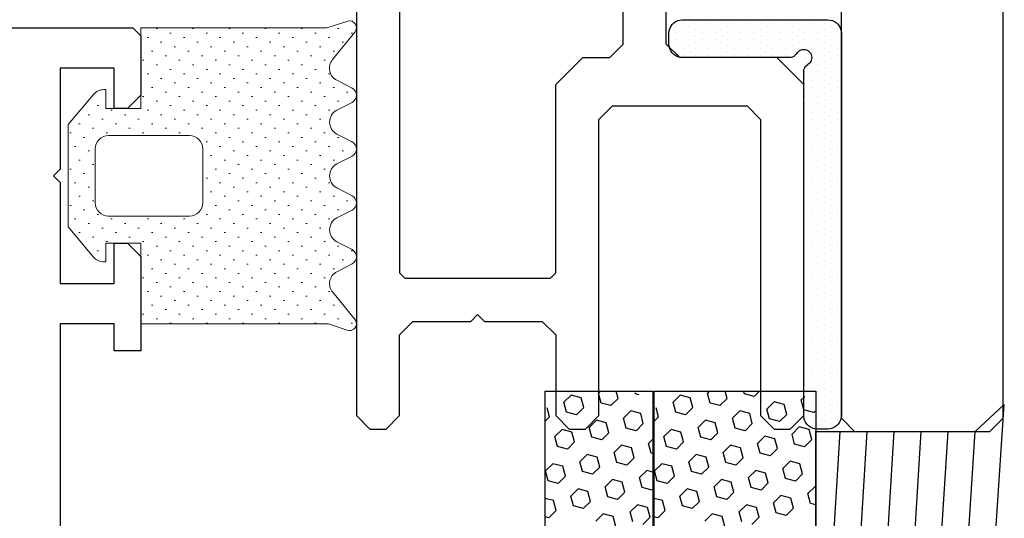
# Model space of a CAD drawing. Header units: millimetres. Extents: x -637441 to -130928, y -380379 to -53767.
# Tile 298 of 390: x -337389 to -337352, y -156609 to -156590. Entities that reach past the tile are written whole.
import ezdxf

# ---------------------------------------------------------------- set-up
doc = ezdxf.new("R2010")
doc.units = ezdxf.units.MM
doc.header["$LTSCALE"] = 10
for name, color, linetype in [('CrossSectionsAccess', 2, 'Continuous'), ('CrossSectionsGlass', 4, 'Continuous'), ('CrossSectionsGums', 1, 'Continuous'), ('CrossSectionsProfils', 7, 'Continuous')]:
    doc.layers.add(name, color=color, linetype=linetype)
doc.layers.add('MB-kreskowanie', color=8, linetype='Continuous', lineweight=5)
doc.layers.add('MB-uszczelki_tworzywa', color=8, linetype='Continuous', lineweight=9)

# ---------------------------------------------------------------- blocks, each defined once
blk = doc.blocks.new('K43_2152_X', base_point=(869.062, 512.904))
at = {"layer": 'CrossSectionsProfils', "flags": 128}
blk.add_lwpolyline([(922.059, 537.904), (853.359, 537.904), (853.059, 537.604), (853.059, 535.404), (853.559, 534.904), (854.059, 534.904), (854.059, 536.404), (856.059, 536.404), (856.059, 532.654), (856.309, 532.404), (856.059, 532.154), (856.059, 528.404), (854.059, 528.404), (854.059, 529.904), (853.559, 529.904), (853.059, 529.404), (853.059, 525.904), (854.059, 525.904), (854.059, 526.904), (856.059, 526.904), (856.059, 519.404)], dxfattribs=at)
blk = doc.blocks.new('120912', base_point=(1132.165, 1420.949))
at = {"layer": 'CrossSectionsGums', "color": 1}
for p, q in [((1143.665, 1420.949), (1120.665, 1420.949)), ((1120.665, 1420.949), (1120.665, 1416.949)), ((1120.665, 1416.949), (1143.665, 1416.949))]:
    blk.add_line(p, q, dxfattribs=at)
at = {"layer": 'CrossSectionsGums', "color": 253, "true_color": 0xadadad}
for p, q in [((1121.617, 1420.783), (1121.283, 1420.873)), ((1121.617, 1420.783), (1121.783, 1420.949)), ((1123.359, 1420.658), (1123.628, 1420.928)), ((1123.996, 1420.829), (1123.628, 1420.928)), ((1124.095, 1420.461), (1123.996, 1420.829)), ((1124.732, 1420.632), (1124.647, 1420.949)), ((1125.37, 1420.803), (1125.33, 1420.949)), ((1122.084, 1420.317), (1122.353, 1420.586)), ((1122.721, 1420.488), (1122.353, 1420.586)), ((1122.82, 1420.12), (1122.721, 1420.488)), ((1123.457, 1420.29), (1123.359, 1420.658)), ((1123.825, 1420.192), (1124.095, 1420.461)), ((1125.1, 1420.533), (1124.732, 1420.632)), ((1125.1, 1420.533), (1125.37, 1420.803)), ((1120.809, 1419.975), (1121.078, 1420.245)), ((1121.447, 1420.146), (1121.078, 1420.245)), ((1121.545, 1419.778), (1121.446, 1420.146)), ((1122.182, 1419.949), (1122.084, 1420.317)), ((1122.551, 1419.85), (1122.82, 1420.12)), ((1123.825, 1420.192), (1123.457, 1420.29)), ((1120.908, 1419.607), (1120.809, 1419.975)), ((1121.276, 1419.509), (1121.545, 1419.778)), ((1122.551, 1419.85), (1122.182, 1419.949)), ((1124.292, 1419.725), (1124.561, 1419.995)), ((1124.929, 1419.896), (1124.561, 1419.995)), ((1125.028, 1419.528), (1124.929, 1419.896)), ((1121.276, 1419.509), (1120.908, 1419.607)), ((1123.017, 1419.384), (1123.287, 1419.653)), ((1123.116, 1419.016), (1123.017, 1419.384)), ((1123.655, 1419.554), (1123.287, 1419.653)), ((1123.753, 1419.186), (1123.655, 1419.554)), ((1124.391, 1419.357), (1124.292, 1419.725)), ((1124.759, 1419.259), (1125.028, 1419.528)), ((1121.742, 1419.042), (1122.012, 1419.311)), ((1121.841, 1418.674), (1121.742, 1419.042)), ((1122.38, 1419.213), (1122.012, 1419.311)), ((1122.478, 1418.845), (1122.38, 1419.213)), ((1123.484, 1418.917), (1123.116, 1419.016)), ((1123.484, 1418.917), (1123.753, 1419.186)), ((1124.759, 1419.259), (1124.391, 1419.357)), ((1125.225, 1418.792), (1125.495, 1419.061)), ((1120.665, 1418.898), (1120.737, 1418.97)), ((1121.105, 1418.871), (1120.737, 1418.97)), ((1121.203, 1418.503), (1121.105, 1418.871)), ((1122.209, 1418.575), (1121.841, 1418.674)), ((1122.209, 1418.575), (1122.478, 1418.845)), ((1123.95, 1418.45), (1124.22, 1418.72)), ((1124.588, 1418.621), (1124.22, 1418.72)), ((1125.324, 1418.424), (1125.225, 1418.792)), ((1120.934, 1418.234), (1120.665, 1418.306)), ((1120.934, 1418.234), (1121.203, 1418.503)), ((1122.676, 1418.109), (1122.945, 1418.378)), ((1123.313, 1418.28), (1122.945, 1418.378)), ((1123.412, 1417.911), (1123.313, 1418.28)), ((1124.049, 1418.082), (1123.95, 1418.45)), ((1124.686, 1418.253), (1124.588, 1418.621)), ((1125.692, 1418.325), (1125.324, 1418.424)), ((1121.401, 1417.767), (1121.67, 1418.036)), ((1122.038, 1417.938), (1121.67, 1418.036)), ((1122.137, 1417.57), (1122.038, 1417.938)), ((1122.774, 1417.741), (1122.676, 1418.109)), ((1123.142, 1417.642), (1123.412, 1417.911)), ((1124.417, 1417.984), (1124.049, 1418.082)), ((1124.417, 1417.984), (1124.687, 1418.253)), ((1120.763, 1417.596), (1120.733, 1417.604)), ((1120.8, 1417.459), (1120.763, 1417.596)), ((1121.499, 1417.399), (1121.401, 1417.767)), ((1121.867, 1417.301), (1122.137, 1417.57)), ((1123.142, 1417.642), (1122.774, 1417.741)), ((1124.884, 1417.517), (1125.153, 1417.786)), ((1125.521, 1417.688), (1125.153, 1417.786)), ((1121.867, 1417.301), (1121.499, 1417.399)), ((1123.609, 1417.175), (1123.878, 1417.445)), ((1123.681, 1416.906), (1123.609, 1417.176)), ((1124.246, 1417.346), (1123.878, 1417.445)), ((1124.345, 1416.978), (1124.246, 1417.346)), ((1124.982, 1417.149), (1124.884, 1417.517)), ((1125.35, 1417.05), (1125.62, 1417.32)), ((1122.403, 1416.903), (1122.603, 1417.103)), ((1122.971, 1417.005), (1122.603, 1417.103)), ((1122.998, 1416.904), (1122.971, 1417.005)), ((1124.274, 1416.907), (1124.345, 1416.978)), ((1125.35, 1417.05), (1124.982, 1417.149))]:
    blk.add_line(p, q, dxfattribs=at)
blk = doc.blocks.new('120913', base_point=(1174.165, 1420.949))
at = {"layer": 'CrossSectionsGums', "color": 1}
for p, q in [((1162.665, 1420.949), (1162.665, 1414.949)), ((1185.665, 1420.949), (1162.665, 1420.949)), ((1162.665, 1414.949), (1185.665, 1414.949))]:
    blk.add_line(p, q, dxfattribs=at)
at = {"layer": 'CrossSectionsGums', "color": 253, "true_color": 0xadadad}
for p, q in [((1163.617, 1420.783), (1163.283, 1420.873)), ((1163.617, 1420.783), (1163.783, 1420.949)), ((1165.359, 1420.658), (1165.628, 1420.928)), ((1165.996, 1420.829), (1165.628, 1420.928)), ((1166.095, 1420.461), (1165.996, 1420.829)), ((1166.732, 1420.632), (1166.647, 1420.949)), ((1167.37, 1420.803), (1167.33, 1420.949)), ((1164.084, 1420.317), (1164.353, 1420.586)), ((1164.721, 1420.488), (1164.353, 1420.586)), ((1164.82, 1420.12), (1164.721, 1420.488)), ((1165.457, 1420.29), (1165.359, 1420.658)), ((1165.825, 1420.192), (1166.095, 1420.461)), ((1167.1, 1420.533), (1166.732, 1420.632)), ((1167.1, 1420.533), (1167.37, 1420.803)), ((1162.809, 1419.975), (1163.078, 1420.245)), ((1163.447, 1420.146), (1163.078, 1420.245)), ((1163.545, 1419.778), (1163.446, 1420.146)), ((1164.182, 1419.949), (1164.084, 1420.317)), ((1164.551, 1419.85), (1164.82, 1420.12)), ((1165.825, 1420.192), (1165.457, 1420.29)), ((1162.908, 1419.607), (1162.809, 1419.975)), ((1163.276, 1419.509), (1163.545, 1419.778)), ((1164.551, 1419.85), (1164.182, 1419.949)), ((1166.292, 1419.725), (1166.561, 1419.995)), ((1166.929, 1419.896), (1166.561, 1419.995)), ((1167.028, 1419.528), (1166.929, 1419.896)), ((1163.276, 1419.509), (1162.908, 1419.607)), ((1165.017, 1419.384), (1165.287, 1419.653)), ((1165.116, 1419.016), (1165.017, 1419.384)), ((1165.655, 1419.554), (1165.287, 1419.653)), ((1165.753, 1419.186), (1165.655, 1419.554)), ((1166.391, 1419.357), (1166.292, 1419.725)), ((1166.759, 1419.259), (1167.028, 1419.528)), ((1163.742, 1419.042), (1164.012, 1419.311)), ((1163.841, 1418.674), (1163.742, 1419.042)), ((1164.38, 1419.213), (1164.012, 1419.311)), ((1164.478, 1418.845), (1164.38, 1419.213)), ((1165.484, 1418.917), (1165.116, 1419.016)), ((1165.484, 1418.917), (1165.753, 1419.186)), ((1166.759, 1419.259), (1166.391, 1419.357)), ((1167.225, 1418.792), (1167.495, 1419.061)), ((1162.665, 1418.898), (1162.737, 1418.97)), ((1163.105, 1418.871), (1162.737, 1418.97)), ((1163.203, 1418.503), (1163.105, 1418.871)), ((1164.209, 1418.575), (1163.841, 1418.674)), ((1164.209, 1418.575), (1164.478, 1418.845)), ((1165.95, 1418.45), (1166.22, 1418.72)), ((1166.588, 1418.621), (1166.22, 1418.72)), ((1167.324, 1418.424), (1167.225, 1418.792)), ((1162.934, 1418.234), (1162.665, 1418.306)), ((1162.934, 1418.234), (1163.203, 1418.503)), ((1164.676, 1418.109), (1164.945, 1418.378)), ((1165.313, 1418.28), (1164.945, 1418.378)), ((1165.412, 1417.911), (1165.313, 1418.28)), ((1166.049, 1418.082), (1165.95, 1418.45)), ((1166.686, 1418.253), (1166.588, 1418.621)), ((1167.692, 1418.325), (1167.324, 1418.424)), ((1163.401, 1417.767), (1163.67, 1418.036)), ((1164.038, 1417.938), (1163.67, 1418.036)), ((1164.137, 1417.57), (1164.038, 1417.938)), ((1164.774, 1417.741), (1164.676, 1418.109)), ((1165.142, 1417.642), (1165.412, 1417.911)), ((1166.417, 1417.984), (1166.049, 1418.082)), ((1166.417, 1417.984), (1166.687, 1418.253)), ((1162.763, 1417.596), (1162.665, 1417.623)), ((1162.862, 1417.228), (1162.763, 1417.596)), ((1163.499, 1417.399), (1163.401, 1417.767)), ((1163.867, 1417.301), (1164.137, 1417.57)), ((1165.142, 1417.642), (1164.774, 1417.741)), ((1166.884, 1417.517), (1167.153, 1417.786)), ((1167.521, 1417.688), (1167.153, 1417.786)), ((1162.665, 1417.031), (1162.862, 1417.228)), ((1163.867, 1417.301), (1163.499, 1417.399)), ((1165.609, 1417.175), (1165.878, 1417.445)), ((1165.707, 1416.807), (1165.609, 1417.176)), ((1166.246, 1417.346), (1165.878, 1417.445)), ((1166.345, 1416.978), (1166.246, 1417.346)), ((1166.982, 1417.149), (1166.884, 1417.517)), ((1167.35, 1417.05), (1167.62, 1417.32)), ((1164.334, 1416.834), (1164.603, 1417.103)), ((1164.433, 1416.466), (1164.334, 1416.834)), ((1164.971, 1417.005), (1164.603, 1417.103)), ((1165.07, 1416.637), (1164.971, 1417.005)), ((1166.075, 1416.709), (1165.707, 1416.807)), ((1166.075, 1416.709), (1166.345, 1416.978)), ((1167.35, 1417.05), (1166.982, 1417.149)), ((1163.059, 1416.492), (1163.328, 1416.762)), ((1163.158, 1416.124), (1163.059, 1416.492)), ((1163.697, 1416.663), (1163.328, 1416.762)), ((1163.795, 1416.295), (1163.697, 1416.663)), ((1164.801, 1416.367), (1164.433, 1416.466)), ((1164.801, 1416.367), (1165.07, 1416.637)), ((1166.542, 1416.242), (1166.812, 1416.512)), ((1167.179, 1416.413), (1166.812, 1416.512)), ((1163.526, 1416.026), (1163.158, 1416.124)), ((1163.526, 1416.026), (1163.795, 1416.295)), ((1165.267, 1415.901), (1165.537, 1416.17)), ((1165.905, 1416.071), (1165.537, 1416.17)), ((1166.641, 1415.874), (1166.542, 1416.242)), ((1167.278, 1416.045), (1167.179, 1416.413)), ((1163.992, 1415.559), (1164.262, 1415.828)), ((1164.63, 1415.73), (1164.262, 1415.828)), ((1164.728, 1415.362), (1164.63, 1415.73)), ((1165.366, 1415.533), (1165.267, 1415.901)), ((1166.003, 1415.703), (1165.905, 1416.071)), ((1167.009, 1415.776), (1166.641, 1415.874)), ((1167.009, 1415.776), (1167.278, 1416.045)), ((1162.858, 1415.358), (1162.987, 1415.487)), ((1163.355, 1415.388), (1162.987, 1415.487)), ((1163.453, 1415.02), (1163.355, 1415.388)), ((1164.091, 1415.191), (1163.992, 1415.559)), ((1164.459, 1415.092), (1164.728, 1415.362)), ((1165.734, 1415.434), (1165.366, 1415.533)), ((1165.734, 1415.434), (1166.003, 1415.703)), ((1163.414, 1414.981), (1163.454, 1415.02)), ((1164.459, 1415.092), (1164.091, 1415.191)), ((1166.201, 1414.967), (1166.47, 1415.237)), ((1166.838, 1415.138), (1166.47, 1415.237)), ((1166.889, 1414.949), (1166.838, 1415.138)), ((1166.205, 1414.949), (1166.2, 1414.967))]:
    blk.add_line(p, q, dxfattribs=at)
blk = doc.blocks.new('14614948', base_point=(267.362, 311.137))
at = {"layer": 'CrossSectionsAccess'}
for p, q in [((277.362, 311.137), (257.362, 311.137)), ((257.362, 311.137), (257.362, 305.224)), ((262.358, 310.534), (257.362, 310.224)), ((262.358, 309.534), (257.362, 309.224)), ((262.358, 308.534), (257.362, 308.224)), ((262.358, 307.534), (257.362, 307.224)), ((262.358, 306.534), (257.362, 306.224)), ((262.358, 305.534), (257.362, 305.224)), ((257.362, 305.224), (256.362, 304.137)), ((261.857, 304.512), (256.362, 304.137))]:
    blk.add_line(p, q, dxfattribs=at)
blk = doc.blocks.new('K43_2105_X', base_point=(1276.174, 1370.825))
at = {"layer": 'CrossSectionsProfils', "flags": 128}
for points in [[(1285.174, 1370.825), (1258.174, 1370.825), (1257.674, 1370.325), (1257.674, 1369.725), (1258.174, 1369.225), (1261.174, 1369.225), (1261.674, 1368.725), (1261.674, 1366.575), (1261.924, 1366.325), (1261.674, 1366.075), (1261.674, 1363.925), (1261.174, 1363.425), (1258.174, 1363.425), (1257.674, 1362.925), (1257.674, 1362.325), (1258.174, 1361.825), (1269.174, 1361.825), (1269.674, 1361.325), (1269.674, 1356.325), (1269.174, 1355.825), (1258.174, 1355.825), (1257.674, 1355.325), (1257.674, 1354.725), (1258.174, 1354.225), (1270.474, 1354.225), (1271.474, 1355.225), (1271.474, 1358.825), (1271.974, 1359.325), (1289.474, 1359.325)], [(1280.574, 1361.425), (1280.574, 1361.925), (1280.074, 1362.425), (1279.774, 1362.425), (1279.574, 1362.625), (1279.574, 1363.225), (1279.774, 1363.425), (1280.374, 1363.425), (1280.574, 1363.625), (1280.574, 1369.025), (1280.374, 1369.225), (1263.474, 1369.225), (1263.274, 1369.025), (1263.274, 1363.625), (1263.474, 1363.425), (1270.474, 1363.425), (1271.474, 1362.425), (1271.474, 1361.425), (1271.974, 1360.925), (1280.074, 1360.925), (1280.574, 1361.425)]]:
    blk.add_lwpolyline(points, dxfattribs=at)
blk = doc.blocks.new('Hatch30199', base_point=(2077.016, 1418.632))
at = {"layer": 'CrossSectionsGums', "color": 8}
for p, q in [((1402.08, 1393.984), (1402.08, 1393.984)), ((1402.318, 1393.984), (1402.318, 1393.984)), ((1402.556, 1393.984), (1402.556, 1393.984)), ((1402.794, 1393.984), (1402.794, 1393.984)), ((1401.842, 1393.507), (1401.842, 1393.507)), ((1401.961, 1393.746), (1401.961, 1393.746)), ((1402.08, 1393.507), (1402.08, 1393.507)), ((1402.199, 1393.746), (1402.199, 1393.746)), ((1402.318, 1393.507), (1402.318, 1393.507)), ((1402.437, 1393.746), (1402.437, 1393.746)), ((1402.556, 1393.507), (1402.556, 1393.507)), ((1402.675, 1393.746), (1402.675, 1393.746)), ((1402.794, 1393.507), (1402.794, 1393.507)), ((1402.913, 1393.746), (1402.913, 1393.746)), ((1403.032, 1393.507), (1403.032, 1393.507)), ((1401.723, 1393.269), (1401.723, 1393.269)), ((1401.961, 1393.269), (1401.961, 1393.269)), ((1402.199, 1393.269), (1402.199, 1393.269)), ((1402.437, 1393.269), (1402.437, 1393.269)), ((1402.675, 1393.269), (1402.675, 1393.269)), ((1402.913, 1393.269), (1402.913, 1393.269)), ((1401.723, 1392.793), (1401.723, 1392.793)), ((1401.842, 1393.031), (1401.842, 1393.031)), ((1401.961, 1392.793), (1401.961, 1392.793)), ((1402.08, 1393.031), (1402.08, 1393.031)), ((1402.199, 1392.793), (1402.199, 1392.793)), ((1402.318, 1393.031), (1402.318, 1393.031)), ((1402.437, 1392.793), (1402.437, 1392.793)), ((1402.556, 1393.031), (1402.556, 1393.031)), ((1402.675, 1392.793), (1402.675, 1392.793)), ((1402.794, 1393.031), (1402.794, 1393.031)), ((1402.913, 1392.793), (1402.913, 1392.793)), ((1403.032, 1393.031), (1403.032, 1393.031)), ((1401.842, 1392.555), (1401.842, 1392.555)), ((1402.08, 1392.555), (1402.08, 1392.555)), ((1402.318, 1392.555), (1402.318, 1392.555)), ((1402.556, 1392.555), (1402.556, 1392.555)), ((1402.794, 1392.555), (1402.794, 1392.555)), ((1403.032, 1392.555), (1403.032, 1392.555)), ((1401.723, 1392.317), (1401.723, 1392.317)), ((1401.842, 1392.079), (1401.842, 1392.079)), ((1401.961, 1392.317), (1401.961, 1392.317)), ((1402.08, 1392.079), (1402.08, 1392.079)), ((1402.199, 1392.317), (1402.199, 1392.317)), ((1402.318, 1392.079), (1402.318, 1392.079)), ((1402.437, 1392.317), (1402.437, 1392.317)), ((1402.556, 1392.079), (1402.556, 1392.079)), ((1402.675, 1392.317), (1402.675, 1392.317)), ((1402.794, 1392.079), (1402.794, 1392.079)), ((1402.913, 1392.317), (1402.913, 1392.317)), ((1403.032, 1392.079), (1403.032, 1392.079)), ((1401.723, 1391.841), (1401.723, 1391.841)), ((1401.842, 1391.603), (1401.842, 1391.603)), ((1401.961, 1391.841), (1401.961, 1391.841)), ((1402.08, 1391.603), (1402.08, 1391.603)), ((1402.199, 1391.841), (1402.199, 1391.841)), ((1402.318, 1391.603), (1402.318, 1391.603)), ((1402.437, 1391.841), (1402.437, 1391.841)), ((1402.556, 1391.603), (1402.556, 1391.603)), ((1402.675, 1391.841), (1402.675, 1391.841)), ((1402.794, 1391.603), (1402.794, 1391.603)), ((1402.913, 1391.841), (1402.913, 1391.841)), ((1403.032, 1391.603), (1403.032, 1391.603)), ((1401.723, 1391.364), (1401.723, 1391.364)), ((1401.961, 1391.364), (1401.961, 1391.364)), ((1402.199, 1391.364), (1402.199, 1391.364)), ((1402.437, 1391.364), (1402.437, 1391.364)), ((1402.675, 1391.364), (1402.675, 1391.364)), ((1402.913, 1391.364), (1402.913, 1391.364)), ((1401.723, 1390.888), (1401.723, 1390.888)), ((1401.842, 1391.126), (1401.842, 1391.126)), ((1401.961, 1390.888), (1401.961, 1390.888)), ((1402.08, 1391.126), (1402.08, 1391.126)), ((1402.199, 1390.888), (1402.199, 1390.888)), ((1402.318, 1391.126), (1402.318, 1391.126)), ((1402.437, 1390.888), (1402.437, 1390.888)), ((1402.556, 1391.126), (1402.556, 1391.126)), ((1402.675, 1390.888), (1402.675, 1390.888)), ((1402.794, 1391.126), (1402.794, 1391.126)), ((1402.913, 1390.888), (1402.913, 1390.888)), ((1403.033, 1391.126), (1403.033, 1391.126)), ((1401.842, 1390.65), (1401.842, 1390.65)), ((1402.08, 1390.65), (1402.08, 1390.65)), ((1402.318, 1390.65), (1402.318, 1390.65)), ((1402.556, 1390.65), (1402.556, 1390.65)), ((1402.794, 1390.65), (1402.794, 1390.65)), ((1403.032, 1390.65), (1403.032, 1390.65)), ((1401.723, 1390.412), (1401.723, 1390.412)), ((1401.842, 1390.174), (1401.842, 1390.174)), ((1401.961, 1390.412), (1401.961, 1390.412)), ((1402.08, 1390.174), (1402.08, 1390.174)), ((1402.199, 1390.412), (1402.199, 1390.412)), ((1402.318, 1390.174), (1402.318, 1390.174)), ((1402.437, 1390.412), (1402.437, 1390.412)), ((1402.556, 1390.174), (1402.556, 1390.174)), ((1402.675, 1390.412), (1402.675, 1390.412)), ((1402.794, 1390.174), (1402.794, 1390.174)), ((1402.913, 1390.412), (1402.913, 1390.412)), ((1403.032, 1390.174), (1403.032, 1390.174)), ((1401.723, 1389.936), (1401.723, 1389.936)), ((1401.961, 1389.936), (1401.961, 1389.936)), ((1402.199, 1389.936), (1402.199, 1389.936)), ((1402.437, 1389.936), (1402.437, 1389.936)), ((1402.675, 1389.936), (1402.675, 1389.936)), ((1402.913, 1389.936), (1402.913, 1389.936)), ((1401.723, 1389.459), (1401.723, 1389.459)), ((1401.842, 1389.698), (1401.842, 1389.698)), ((1401.961, 1389.459), (1401.961, 1389.459)), ((1402.08, 1389.698), (1402.08, 1389.698)), ((1402.199, 1389.459), (1402.199, 1389.459)), ((1402.318, 1389.698), (1402.318, 1389.698)), ((1402.437, 1389.459), (1402.437, 1389.459)), ((1402.556, 1389.698), (1402.556, 1389.698)), ((1402.675, 1389.459), (1402.675, 1389.459)), ((1402.794, 1389.698), (1402.794, 1389.698)), ((1402.913, 1389.459), (1402.913, 1389.459)), ((1403.032, 1389.698), (1403.032, 1389.698)), ((1401.842, 1389.221), (1401.842, 1389.221)), ((1402.08, 1389.221), (1402.08, 1389.221)), ((1402.318, 1389.221), (1402.318, 1389.221)), ((1402.556, 1389.221), (1402.556, 1389.221)), ((1402.794, 1389.221), (1402.794, 1389.221)), ((1401.723, 1388.983), (1401.723, 1388.983)), ((1401.842, 1388.745), (1401.842, 1388.745)), ((1401.961, 1388.983), (1401.961, 1388.983)), ((1402.08, 1388.745), (1402.08, 1388.745)), ((1402.199, 1388.983), (1402.199, 1388.983)), ((1402.318, 1388.745), (1402.318, 1388.745)), ((1402.437, 1388.983), (1402.437, 1388.983)), ((1402.556, 1388.745), (1402.556, 1388.745)), ((1402.675, 1388.983), (1402.675, 1388.983)), ((1402.794, 1388.745), (1402.794, 1388.745)), ((1403.271, 1388.745), (1403.271, 1388.745)), ((1403.509, 1388.745), (1403.509, 1388.745)), ((1403.628, 1388.983), (1403.628, 1388.983)), ((1403.747, 1388.745), (1403.747, 1388.745)), ((1403.866, 1388.983), (1403.866, 1388.983)), ((1403.985, 1388.745), (1403.985, 1388.745)), ((1404.104, 1388.983), (1404.104, 1388.983)), ((1404.223, 1388.745), (1404.223, 1388.745)), ((1404.342, 1388.983), (1404.342, 1388.983)), ((1404.461, 1388.745), (1404.461, 1388.745)), ((1404.58, 1388.983), (1404.58, 1388.983)), ((1404.699, 1388.745), (1404.699, 1388.745)), ((1404.818, 1388.983), (1404.818, 1388.983)), ((1404.938, 1388.745), (1404.938, 1388.745)), ((1405.057, 1388.983), (1405.057, 1388.983)), ((1405.176, 1388.745), (1405.176, 1388.745)), ((1405.295, 1388.983), (1405.295, 1388.983)), ((1405.414, 1388.745), (1405.414, 1388.745)), ((1405.533, 1388.983), (1405.533, 1388.983)), ((1405.652, 1388.745), (1405.652, 1388.745)), ((1405.771, 1388.983), (1405.771, 1388.983)), ((1405.89, 1388.745), (1405.89, 1388.745)), ((1406.009, 1388.983), (1406.009, 1388.983)), ((1406.128, 1388.745), (1406.128, 1388.745)), ((1406.247, 1388.983), (1406.247, 1388.983)), ((1406.366, 1388.745), (1406.366, 1388.745)), ((1406.485, 1388.983), (1406.485, 1388.983)), ((1406.604, 1388.745), (1406.604, 1388.745)), ((1406.723, 1388.983), (1406.723, 1388.983)), ((1406.843, 1388.745), (1406.843, 1388.745)), ((1406.962, 1388.983), (1406.962, 1388.983)), ((1407.081, 1388.745), (1407.081, 1388.745)), ((1407.2, 1388.983), (1407.2, 1388.983)), ((1407.319, 1388.745), (1407.319, 1388.745)), ((1407.438, 1388.983), (1407.438, 1388.983)), ((1407.557, 1388.745), (1407.557, 1388.745)), ((1407.676, 1388.983), (1407.676, 1388.983)), ((1407.795, 1388.745), (1407.795, 1388.745)), ((1407.914, 1388.983), (1407.914, 1388.983)), ((1408.033, 1388.745), (1408.033, 1388.745)), ((1408.152, 1388.983), (1408.152, 1388.983)), ((1408.271, 1388.745), (1408.271, 1388.745)), ((1408.39, 1388.983), (1408.39, 1388.983)), ((1408.509, 1388.745), (1408.509, 1388.745)), ((1408.628, 1388.983), (1408.628, 1388.983)), ((1408.748, 1388.745), (1408.748, 1388.745)), ((1408.867, 1388.983), (1408.867, 1388.983)), ((1408.986, 1388.745), (1408.986, 1388.745)), ((1409.105, 1388.983), (1409.105, 1388.983)), ((1409.224, 1388.745), (1409.224, 1388.745)), ((1409.343, 1388.983), (1409.343, 1388.983)), ((1409.462, 1388.745), (1409.462, 1388.745)), ((1409.581, 1388.983), (1409.581, 1388.983)), ((1409.7, 1388.745), (1409.7, 1388.745)), ((1409.819, 1388.983), (1409.819, 1388.983)), ((1409.938, 1388.745), (1409.938, 1388.745)), ((1410.057, 1388.983), (1410.057, 1388.983)), ((1410.176, 1388.745), (1410.176, 1388.745)), ((1410.295, 1388.983), (1410.295, 1388.983)), ((1410.414, 1388.745), (1410.414, 1388.745)), ((1410.533, 1388.983), (1410.533, 1388.983)), ((1410.652, 1388.745), (1410.652, 1388.745)), ((1410.771, 1388.983), (1410.771, 1388.983)), ((1410.891, 1388.745), (1410.891, 1388.745)), ((1411.01, 1388.983), (1411.01, 1388.983)), ((1411.129, 1388.745), (1411.129, 1388.745)), ((1411.248, 1388.983), (1411.248, 1388.983)), ((1411.367, 1388.745), (1411.367, 1388.745)), ((1411.486, 1388.983), (1411.486, 1388.983)), ((1411.605, 1388.745), (1411.605, 1388.745)), ((1411.724, 1388.983), (1411.724, 1388.983)), ((1411.843, 1388.745), (1411.843, 1388.745)), ((1411.962, 1388.983), (1411.962, 1388.983)), ((1412.081, 1388.745), (1412.081, 1388.745)), ((1412.2, 1388.983), (1412.2, 1388.983)), ((1412.319, 1388.745), (1412.319, 1388.745)), ((1412.438, 1388.983), (1412.438, 1388.983)), ((1412.557, 1388.745), (1412.557, 1388.745)), ((1412.677, 1388.983), (1412.677, 1388.983)), ((1412.796, 1388.745), (1412.796, 1388.745)), ((1412.915, 1388.983), (1412.915, 1388.983)), ((1413.034, 1388.745), (1413.034, 1388.745)), ((1413.153, 1388.983), (1413.153, 1388.983)), ((1413.272, 1388.745), (1413.272, 1388.745)), ((1413.391, 1388.983), (1413.391, 1388.983)), ((1413.51, 1388.745), (1413.51, 1388.745)), ((1413.629, 1388.983), (1413.629, 1388.983)), ((1413.748, 1388.745), (1413.748, 1388.745)), ((1413.867, 1388.983), (1413.867, 1388.983)), ((1413.986, 1388.745), (1413.986, 1388.745)), ((1414.105, 1388.983), (1414.105, 1388.983)), ((1414.224, 1388.745), (1414.224, 1388.745)), ((1414.343, 1388.983), (1414.343, 1388.983)), ((1414.463, 1388.745), (1414.463, 1388.745)), ((1414.582, 1388.983), (1414.582, 1388.983)), ((1414.701, 1388.745), (1414.701, 1388.745)), ((1414.82, 1388.983), (1414.82, 1388.983)), ((1414.939, 1388.745), (1414.939, 1388.745)), ((1415.058, 1388.983), (1415.058, 1388.983)), ((1415.177, 1388.745), (1415.177, 1388.745)), ((1415.296, 1388.983), (1415.296, 1388.983)), ((1415.415, 1388.745), (1415.415, 1388.745)), ((1415.534, 1388.983), (1415.534, 1388.983)), ((1415.653, 1388.745), (1415.653, 1388.745)), ((1415.772, 1388.983), (1415.772, 1388.983)), ((1415.891, 1388.745), (1415.891, 1388.745)), ((1416.01, 1388.983), (1416.01, 1388.983)), ((1416.129, 1388.745), (1416.129, 1388.745)), ((1416.248, 1388.983), (1416.248, 1388.983)), ((1416.368, 1388.745), (1416.368, 1388.745)), ((1416.487, 1388.983), (1416.487, 1388.983)), ((1416.606, 1388.745), (1416.606, 1388.745)), ((1416.844, 1388.745), (1416.844, 1388.745)), ((1401.723, 1388.507), (1401.723, 1388.507)), ((1401.961, 1388.507), (1401.961, 1388.507)), ((1402.199, 1388.507), (1402.199, 1388.507)), ((1402.437, 1388.507), (1402.437, 1388.507)), ((1402.675, 1388.507), (1402.675, 1388.507)), ((1402.913, 1388.507), (1402.913, 1388.507)), ((1403.152, 1388.507), (1403.152, 1388.507)), ((1403.39, 1388.507), (1403.39, 1388.507)), ((1403.628, 1388.507), (1403.628, 1388.507)), ((1403.866, 1388.507), (1403.866, 1388.507)), ((1404.104, 1388.507), (1404.104, 1388.507)), ((1404.342, 1388.507), (1404.342, 1388.507)), ((1404.58, 1388.507), (1404.58, 1388.507)), ((1404.818, 1388.507), (1404.818, 1388.507)), ((1405.057, 1388.507), (1405.057, 1388.507)), ((1405.295, 1388.507), (1405.295, 1388.507)), ((1405.533, 1388.507), (1405.533, 1388.507)), ((1405.771, 1388.507), (1405.771, 1388.507)), ((1406.009, 1388.507), (1406.009, 1388.507)), ((1406.247, 1388.507), (1406.247, 1388.507)), ((1406.485, 1388.507), (1406.485, 1388.507)), ((1406.724, 1388.507), (1406.724, 1388.507)), ((1406.962, 1388.507), (1406.962, 1388.507)), ((1407.2, 1388.507), (1407.2, 1388.507)), ((1407.438, 1388.507), (1407.438, 1388.507)), ((1407.676, 1388.507), (1407.676, 1388.507)), ((1407.914, 1388.507), (1407.914, 1388.507)), ((1408.152, 1388.507), (1408.152, 1388.507)), ((1408.39, 1388.507), (1408.39, 1388.507)), ((1408.629, 1388.507), (1408.629, 1388.507)), ((1408.867, 1388.507), (1408.867, 1388.507)), ((1409.105, 1388.507), (1409.105, 1388.507)), ((1409.343, 1388.507), (1409.343, 1388.507)), ((1409.581, 1388.507), (1409.581, 1388.507)), ((1409.819, 1388.507), (1409.819, 1388.507)), ((1410.057, 1388.507), (1410.057, 1388.507)), ((1410.295, 1388.507), (1410.295, 1388.507)), ((1410.533, 1388.507), (1410.533, 1388.507)), ((1410.772, 1388.507), (1410.772, 1388.507)), ((1411.01, 1388.507), (1411.01, 1388.507)), ((1411.248, 1388.507), (1411.248, 1388.507)), ((1411.486, 1388.507), (1411.486, 1388.507)), ((1411.724, 1388.507), (1411.724, 1388.507)), ((1411.962, 1388.507), (1411.962, 1388.507)), ((1412.2, 1388.507), (1412.2, 1388.507)), ((1412.438, 1388.507), (1412.438, 1388.507)), ((1412.677, 1388.507), (1412.677, 1388.507)), ((1412.915, 1388.507), (1412.915, 1388.507)), ((1413.153, 1388.507), (1413.153, 1388.507)), ((1413.391, 1388.507), (1413.391, 1388.507)), ((1413.629, 1388.507), (1413.629, 1388.507)), ((1413.867, 1388.507), (1413.867, 1388.507)), ((1414.105, 1388.507), (1414.105, 1388.507)), ((1414.344, 1388.507), (1414.344, 1388.507)), ((1414.582, 1388.507), (1414.582, 1388.507)), ((1414.82, 1388.507), (1414.82, 1388.507)), ((1415.058, 1388.507), (1415.058, 1388.507)), ((1415.296, 1388.507), (1415.296, 1388.507)), ((1415.534, 1388.507), (1415.534, 1388.507)), ((1415.772, 1388.507), (1415.772, 1388.507)), ((1416.01, 1388.507), (1416.01, 1388.507)), ((1416.249, 1388.507), (1416.249, 1388.507)), ((1416.487, 1388.507), (1416.487, 1388.507)), ((1416.725, 1388.507), (1416.725, 1388.507)), ((1401.842, 1388.269), (1401.842, 1388.269)), ((1401.961, 1388.031), (1401.961, 1388.031)), ((1402.08, 1388.269), (1402.08, 1388.269)), ((1402.199, 1388.031), (1402.199, 1388.031)), ((1402.318, 1388.269), (1402.318, 1388.269)), ((1402.437, 1388.031), (1402.437, 1388.031)), ((1402.556, 1388.269), (1402.556, 1388.269)), ((1402.675, 1388.031), (1402.675, 1388.031)), ((1402.794, 1388.269), (1402.794, 1388.269)), ((1402.913, 1388.031), (1402.913, 1388.031)), ((1403.032, 1388.269), (1403.032, 1388.269)), ((1403.152, 1388.031), (1403.152, 1388.031)), ((1403.271, 1388.269), (1403.271, 1388.269)), ((1403.39, 1388.031), (1403.39, 1388.031)), ((1403.509, 1388.269), (1403.509, 1388.269)), ((1403.628, 1388.031), (1403.628, 1388.031)), ((1403.747, 1388.269), (1403.747, 1388.269)), ((1403.866, 1388.031), (1403.866, 1388.031)), ((1403.985, 1388.269), (1403.985, 1388.269)), ((1404.104, 1388.031), (1404.104, 1388.031)), ((1404.223, 1388.269), (1404.223, 1388.269)), ((1404.342, 1388.031), (1404.342, 1388.031)), ((1404.461, 1388.269), (1404.461, 1388.269)), ((1404.58, 1388.031), (1404.58, 1388.031)), ((1404.699, 1388.269), (1404.699, 1388.269)), ((1404.818, 1388.031), (1404.818, 1388.031)), ((1404.938, 1388.269), (1404.938, 1388.269)), ((1405.057, 1388.031), (1405.057, 1388.031)), ((1405.176, 1388.269), (1405.176, 1388.269)), ((1405.295, 1388.031), (1405.295, 1388.031)), ((1405.414, 1388.269), (1405.414, 1388.269)), ((1405.533, 1388.031), (1405.533, 1388.031)), ((1405.652, 1388.269), (1405.652, 1388.269)), ((1405.771, 1388.031), (1405.771, 1388.031)), ((1405.89, 1388.269), (1405.89, 1388.269)), ((1406.009, 1388.031), (1406.009, 1388.031)), ((1406.128, 1388.269), (1406.128, 1388.269)), ((1406.247, 1388.031), (1406.247, 1388.031)), ((1406.366, 1388.269), (1406.366, 1388.269)), ((1406.485, 1388.031), (1406.485, 1388.031)), ((1406.604, 1388.269), (1406.604, 1388.269)), ((1406.723, 1388.031), (1406.723, 1388.031)), ((1406.842, 1388.269), (1406.842, 1388.269)), ((1406.962, 1388.031), (1406.962, 1388.031)), ((1407.081, 1388.269), (1407.081, 1388.269)), ((1407.2, 1388.031), (1407.2, 1388.031)), ((1407.319, 1388.269), (1407.319, 1388.269)), ((1407.438, 1388.031), (1407.438, 1388.031)), ((1407.557, 1388.269), (1407.557, 1388.269)), ((1407.676, 1388.031), (1407.676, 1388.031)), ((1407.795, 1388.269), (1407.795, 1388.269)), ((1407.914, 1388.031), (1407.914, 1388.031)), ((1408.033, 1388.269), (1408.033, 1388.269)), ((1408.152, 1388.031), (1408.152, 1388.031)), ((1408.271, 1388.269), (1408.271, 1388.269)), ((1408.39, 1388.031), (1408.39, 1388.031)), ((1408.509, 1388.269), (1408.509, 1388.269)), ((1408.628, 1388.031), (1408.628, 1388.031)), ((1408.747, 1388.269), (1408.747, 1388.269)), ((1408.867, 1388.031), (1408.867, 1388.031)), ((1408.986, 1388.269), (1408.986, 1388.269)), ((1409.105, 1388.031), (1409.105, 1388.031)), ((1409.224, 1388.269), (1409.224, 1388.269)), ((1409.343, 1388.031), (1409.343, 1388.031)), ((1409.462, 1388.269), (1409.462, 1388.269)), ((1409.581, 1388.031), (1409.581, 1388.031)), ((1409.7, 1388.269), (1409.7, 1388.269)), ((1409.819, 1388.031), (1409.819, 1388.031)), ((1409.938, 1388.269), (1409.938, 1388.269)), ((1410.057, 1388.031), (1410.057, 1388.031)), ((1410.176, 1388.269), (1410.176, 1388.269)), ((1410.295, 1388.031), (1410.295, 1388.031)), ((1410.414, 1388.269), (1410.414, 1388.269)), ((1410.533, 1388.031), (1410.533, 1388.031)), ((1410.652, 1388.269), (1410.652, 1388.269)), ((1410.772, 1388.031), (1410.772, 1388.031)), ((1410.891, 1388.269), (1410.891, 1388.269)), ((1411.01, 1388.031), (1411.01, 1388.031)), ((1411.129, 1388.269), (1411.129, 1388.269)), ((1411.248, 1388.031), (1411.248, 1388.031)), ((1411.367, 1388.269), (1411.367, 1388.269)), ((1411.486, 1388.031), (1411.486, 1388.031)), ((1411.605, 1388.269), (1411.605, 1388.269)), ((1411.724, 1388.031), (1411.724, 1388.031)), ((1411.843, 1388.269), (1411.843, 1388.269)), ((1411.962, 1388.031), (1411.962, 1388.031)), ((1412.081, 1388.269), (1412.081, 1388.269)), ((1412.2, 1388.031), (1412.2, 1388.031)), ((1412.319, 1388.269), (1412.319, 1388.269)), ((1412.438, 1388.031), (1412.438, 1388.031)), ((1412.557, 1388.269), (1412.557, 1388.269)), ((1412.677, 1388.031), (1412.677, 1388.031)), ((1412.796, 1388.269), (1412.796, 1388.269)), ((1412.915, 1388.031), (1412.915, 1388.031)), ((1413.034, 1388.269), (1413.034, 1388.269)), ((1413.153, 1388.031), (1413.153, 1388.031)), ((1413.272, 1388.269), (1413.272, 1388.269)), ((1413.391, 1388.031), (1413.391, 1388.031)), ((1413.51, 1388.269), (1413.51, 1388.269)), ((1413.629, 1388.031), (1413.629, 1388.031)), ((1413.748, 1388.269), (1413.748, 1388.269)), ((1413.867, 1388.031), (1413.867, 1388.031)), ((1413.986, 1388.269), (1413.986, 1388.269)), ((1414.105, 1388.031), (1414.105, 1388.031)), ((1414.224, 1388.269), (1414.224, 1388.269)), ((1414.344, 1388.031), (1414.344, 1388.031)), ((1414.463, 1388.269), (1414.463, 1388.269)), ((1414.582, 1388.031), (1414.582, 1388.031)), ((1414.701, 1388.269), (1414.701, 1388.269)), ((1414.82, 1388.031), (1414.82, 1388.031)), ((1414.939, 1388.269), (1414.939, 1388.269)), ((1415.058, 1388.031), (1415.058, 1388.031)), ((1415.177, 1388.269), (1415.177, 1388.269)), ((1415.296, 1388.031), (1415.296, 1388.031)), ((1415.415, 1388.269), (1415.415, 1388.269)), ((1415.534, 1388.031), (1415.534, 1388.031)), ((1415.653, 1388.269), (1415.653, 1388.269)), ((1415.772, 1388.031), (1415.772, 1388.031)), ((1415.891, 1388.269), (1415.891, 1388.269)), ((1416.01, 1388.031), (1416.01, 1388.031)), ((1416.129, 1388.269), (1416.129, 1388.269)), ((1416.248, 1388.031), (1416.248, 1388.031)), ((1416.367, 1388.269), (1416.367, 1388.269)), ((1416.487, 1388.031), (1416.487, 1388.031)), ((1416.606, 1388.269), (1416.606, 1388.269)), ((1416.725, 1388.031), (1416.725, 1388.031)), ((1416.844, 1388.269), (1416.844, 1388.269)), ((1402.08, 1387.792), (1402.08, 1387.792)), ((1402.318, 1387.792), (1402.318, 1387.792)), ((1402.556, 1387.792), (1402.556, 1387.792)), ((1402.794, 1387.792), (1402.794, 1387.792)), ((1403.032, 1387.792), (1403.032, 1387.792)), ((1403.271, 1387.792), (1403.271, 1387.792)), ((1403.509, 1387.792), (1403.509, 1387.792)), ((1403.747, 1387.792), (1403.747, 1387.792)), ((1403.985, 1387.792), (1403.985, 1387.792)), ((1404.223, 1387.792), (1404.223, 1387.792)), ((1404.461, 1387.792), (1404.461, 1387.792)), ((1404.699, 1387.792), (1404.699, 1387.792)), ((1404.937, 1387.792), (1404.937, 1387.792)), ((1405.176, 1387.792), (1405.176, 1387.792)), ((1405.414, 1387.792), (1405.414, 1387.792)), ((1405.652, 1387.792), (1405.652, 1387.792)), ((1405.89, 1387.792), (1405.89, 1387.792)), ((1406.128, 1387.792), (1406.128, 1387.792)), ((1406.366, 1387.792), (1406.366, 1387.792)), ((1406.604, 1387.792), (1406.604, 1387.792)), ((1406.842, 1387.792), (1406.842, 1387.792)), ((1407.081, 1387.792), (1407.081, 1387.792)), ((1407.319, 1387.792), (1407.319, 1387.792)), ((1407.557, 1387.792), (1407.557, 1387.792)), ((1407.795, 1387.792), (1407.795, 1387.792)), ((1408.033, 1387.792), (1408.033, 1387.792)), ((1408.271, 1387.792), (1408.271, 1387.792)), ((1408.509, 1387.792), (1408.509, 1387.792)), ((1408.747, 1387.792), (1408.747, 1387.792)), ((1408.986, 1387.792), (1408.986, 1387.792)), ((1409.224, 1387.792), (1409.224, 1387.792)), ((1409.462, 1387.792), (1409.462, 1387.792)), ((1409.7, 1387.792), (1409.7, 1387.792)), ((1409.938, 1387.792), (1409.938, 1387.792)), ((1410.176, 1387.792), (1410.176, 1387.792)), ((1410.414, 1387.792), (1410.414, 1387.792)), ((1410.652, 1387.792), (1410.652, 1387.792)), ((1410.891, 1387.792), (1410.891, 1387.792)), ((1411.129, 1387.792), (1411.129, 1387.792)), ((1411.367, 1387.792), (1411.367, 1387.792)), ((1411.605, 1387.792), (1411.605, 1387.792)), ((1411.843, 1387.792), (1411.843, 1387.792)), ((1412.081, 1387.792), (1412.081, 1387.792)), ((1412.319, 1387.792), (1412.319, 1387.792)), ((1412.557, 1387.792), (1412.557, 1387.792)), ((1412.796, 1387.792), (1412.796, 1387.792)), ((1413.034, 1387.792), (1413.034, 1387.792)), ((1413.272, 1387.792), (1413.272, 1387.792)), ((1413.51, 1387.792), (1413.51, 1387.792)), ((1413.748, 1387.792), (1413.748, 1387.792)), ((1413.986, 1387.792), (1413.986, 1387.792)), ((1414.224, 1387.792), (1414.224, 1387.792)), ((1414.462, 1387.792), (1414.462, 1387.792)), ((1414.701, 1387.792), (1414.701, 1387.792)), ((1414.939, 1387.792), (1414.939, 1387.792)), ((1415.177, 1387.792), (1415.177, 1387.792)), ((1415.415, 1387.792), (1415.415, 1387.792)), ((1415.653, 1387.792), (1415.653, 1387.792)), ((1415.891, 1387.792), (1415.891, 1387.792)), ((1416.129, 1387.792), (1416.129, 1387.792)), ((1416.367, 1387.792), (1416.367, 1387.792)), ((1416.606, 1387.792), (1416.606, 1387.792))]:
    blk.add_line(p, q, dxfattribs=at)
blk = doc.blocks.new('120957', base_point=(1416.916, 1389.032))
at = {"layer": 'CrossSectionsGums', "color": 1}
for p, q in [((1401.833, 1393.853), (1401.783, 1393.782)), ((1401.895, 1393.915), (1401.833, 1393.853)), ((1401.966, 1393.965), (1401.895, 1393.915)), ((1402.045, 1394.001), (1401.966, 1393.965)), ((1402.129, 1394.024), (1402.045, 1394.001)), ((1402.216, 1394.032), (1402.129, 1394.024)), ((1402.616, 1394.032), (1402.216, 1394.032)), ((1402.703, 1394.024), (1402.616, 1394.032)), ((1402.787, 1394.001), (1402.703, 1394.024)), ((1402.866, 1393.965), (1402.787, 1394.001)), ((1402.938, 1393.915), (1402.866, 1393.965)), ((1402.999, 1393.853), (1402.938, 1393.915)), ((1403.049, 1393.782), (1402.999, 1393.853)), ((1401.724, 1393.618), (1401.716, 1393.532)), ((1401.716, 1393.532), (1401.716, 1388.132)), ((1401.746, 1393.703), (1401.724, 1393.618)), ((1401.783, 1393.782), (1401.746, 1393.703)), ((1403.086, 1393.703), (1403.049, 1393.782)), ((1403.109, 1393.618), (1403.086, 1393.703)), ((1403.116, 1393.532), (1403.109, 1393.618)), ((1403.116, 1389.551), (1403.116, 1393.532)), ((1403.046, 1389.358), (1403.076, 1389.401)), ((1403.076, 1389.401), (1403.098, 1389.449)), ((1403.098, 1389.449), (1403.112, 1389.499)), ((1403.112, 1389.499), (1403.116, 1389.551)), ((1402.821, 1389.084), (1402.816, 1389.032)), ((1402.816, 1389.032), (1402.821, 1388.979)), ((1402.834, 1389.134), (1402.821, 1389.084)), ((1402.856, 1389.182), (1402.834, 1389.134)), ((1402.886, 1389.224), (1402.856, 1389.182)), ((1402.923, 1389.261), (1402.886, 1389.224)), ((1402.966, 1389.291), (1402.923, 1389.261)), ((1402.966, 1389.291), (1403.009, 1389.321)), ((1403.009, 1389.321), (1403.046, 1389.358)), ((1403.636, 1389.032), (1403.584, 1389.027)), ((1416.416, 1389.032), (1403.636, 1389.032)), ((1416.503, 1389.024), (1416.416, 1389.032)), ((1402.821, 1388.979), (1402.834, 1388.929)), ((1402.834, 1388.929), (1402.856, 1388.882)), ((1402.856, 1388.882), (1402.886, 1388.839)), ((1402.886, 1388.839), (1402.923, 1388.802)), ((1402.923, 1388.802), (1402.966, 1388.772)), ((1402.966, 1388.772), (1403.014, 1388.75)), ((1403.014, 1388.75), (1403.064, 1388.736)), ((1403.064, 1388.736), (1403.116, 1388.732)), ((1403.116, 1388.732), (1403.168, 1388.736)), ((1403.168, 1388.736), (1403.219, 1388.75)), ((1403.219, 1388.75), (1403.266, 1388.772)), ((1403.266, 1388.772), (1403.309, 1388.802)), ((1403.309, 1388.802), (1403.346, 1388.839)), ((1403.346, 1388.839), (1403.376, 1388.882)), ((1403.406, 1388.924), (1403.376, 1388.882)), ((1403.443, 1388.961), (1403.406, 1388.924)), ((1403.486, 1388.991), (1403.443, 1388.961)), ((1403.533, 1389.014), (1403.486, 1388.991)), ((1403.584, 1389.027), (1403.533, 1389.014)), ((1416.587, 1389.001), (1416.503, 1389.024)), ((1416.666, 1388.965), (1416.587, 1389.001)), ((1416.738, 1388.915), (1416.666, 1388.965)), ((1416.799, 1388.853), (1416.738, 1388.915)), ((1416.849, 1388.782), (1416.799, 1388.853)), ((1416.886, 1388.703), (1416.849, 1388.782)), ((1416.909, 1388.618), (1416.886, 1388.703)), ((1416.916, 1388.532), (1416.909, 1388.618)), ((1416.916, 1388.132), (1416.916, 1388.532)), ((1401.716, 1388.132), (1401.724, 1388.045)), ((1401.724, 1388.045), (1401.746, 1387.961)), ((1401.746, 1387.961), (1401.783, 1387.882)), ((1416.849, 1387.882), (1416.886, 1387.961)), ((1416.886, 1387.961), (1416.909, 1388.045)), ((1416.909, 1388.045), (1416.916, 1388.132)), ((1401.783, 1387.882), (1401.833, 1387.81)), ((1401.833, 1387.81), (1401.895, 1387.749)), ((1401.895, 1387.749), (1401.966, 1387.699)), ((1401.966, 1387.699), (1402.045, 1387.662)), ((1402.045, 1387.662), (1402.129, 1387.639)), ((1402.129, 1387.639), (1402.216, 1387.632)), ((1402.216, 1387.632), (1416.416, 1387.632)), ((1416.416, 1387.632), (1416.503, 1387.639)), ((1416.503, 1387.639), (1416.587, 1387.662)), ((1416.587, 1387.662), (1416.666, 1387.699)), ((1416.666, 1387.699), (1416.738, 1387.749)), ((1416.738, 1387.749), (1416.799, 1387.81)), ((1416.799, 1387.81), (1416.849, 1387.882))]:
    blk.add_line(p, q, dxfattribs=at)
at = {"layer": 'CrossSectionsGums'}
blk.add_blockref('Hatch30199', (2077.016, 1418.632), dxfattribs=at)
blk = doc.blocks.new('120484X8')
at = {"layer": 'MB-kreskowanie'}
h = blk.add_hatch(dxfattribs=at)
h.set_pattern_fill('DOTS', color=256, scale=0.3, angle=45, style=0)
h.set_pattern_definition([(45, (1194.88204, -507.0987), (-0.1683798, 0.5051394), [0, -0.47625])])
h.paths.add_polyline_path([(1.5, -1), (-1.5, -1), (-1.5, 0.3), (-0.8, 0.3), (-0.8, 0.376, 0.221743), (-0.979, 0.759), (-2.1, 1.7), (-5.9, 1.7), (-7.022, 0.759, 0.221695), (-7.2, 0.376), (-7.2, 0.3), (-6.5, 0.3), (-6.5, -1), (-9.5, -1), (-9.5, -7.902), (-9.75, -8.682, 0.714727), (-9.339, -8.944), (-8.331, -8.125, -0.492894), (-7.551, -8.268), (-7.26, -8.837, 0.61156), (-6.726, -8.837), (-6.438, -8.274, -0.61156), (-5.548, -8.274), (-5.26, -8.837, 0.61156), (-4.726, -8.837), (-4.438, -8.274, -0.61156), (-3.548, -8.274), (-3.26, -8.837, 0.61156), (-2.726, -8.837), (-2.438, -8.274, -0.61156), (-1.548, -8.274), (-1.26, -8.837, 0.61156), (-0.726, -8.837), (-0.438, -8.274, -0.480222), (0.327, -8.117), (1.368, -8.962, 0.73088), (1.73, -8.653), (1.5, -7.965)])
h.paths.add_polyline_path([(-3, -3.3), (-5, -3.3, -0.414214), (-5.5, -2.8), (-5.5, 0.2, -0.414214), (-5, 0.7), (-3, 0.7, -0.414214), (-2.5, 0.2), (-2.5, -2.8, -0.414214)], flags=16)
at = {"layer": 'MB-uszczelki_tworzywa'}
blk.add_lwpolyline([(-8.32, -8.116), (-9.336, -8.941, -0.720253), (-9.75, -8.682), (-9.5, -7.902), (-9.5, -1), (-6.5, -1), (-6.5, 0.3), (-7.2, 0.3), (-7.2, 0.376, -0.221695), (-7.022, 0.759), (-5.9, 1.7), (-2.1, 1.7), (-0.979, 0.759, -0.221743), (-0.8, 0.376), (-0.8, 0.3), (-1.5, 0.3), (-1.5, -1), (1.5, -1), (1.5, -7.965), (1.73, -8.653, -0.73088), (1.368, -8.962), (0.327, -8.117, 0.480222), (-0.438, -8.274), (-0.726, -8.837, -0.61156), (-1.26, -8.837), (-1.548, -8.274, 0.61156), (-2.438, -8.274), (-2.726, -8.837, -0.61156), (-3.26, -8.837), (-3.548, -8.274, 0.61156), (-4.438, -8.274), (-4.726, -8.837, -0.61156), (-5.26, -8.837), (-5.548, -8.274, 0.61156), (-6.438, -8.274), (-6.726, -8.837, -0.61156), (-7.26, -8.837), (-7.551, -8.268, 0.48241), (-8.318, -8.114)], format="xyb", dxfattribs=at)
blk.add_lwpolyline([(-5, 0.7), (-3, 0.7, -0.414214), (-2.5, 0.2), (-2.5, -2.8, -0.414214), (-3, -3.3), (-5, -3.3, -0.414214), (-5.5, -2.8), (-5.5, 0.2, -0.414214)], format="xyb", close=True, dxfattribs=at)
blk = doc.blocks.new('*U795')
blk.add_blockref('120484X8', (0, 0))

msp = doc.modelspace()

# ---------------------------------------------------------------- linework, layer by layer
at = {"layer": 'CrossSectionsGlass', "color": 1}
for p, q in [((-337358.102, -156605.225), (-337358.102, -154427.706)), ((-337352.102, -156605.225), (-337352.102, -154427.706)), ((-337358.102, -156605.225), (-337357.602, -156605.725)), ((-337352.102, -156605.225), (-337352.602, -156605.725)), ((-337352.602, -156605.725), (-337357.602, -156605.725))]:
    msp.add_line(p, q, dxfattribs=at)

# ---------------------------------------------------------------- block references
at = {"xscale": -1, "rotation": 90}
msp.add_blockref('*U795', (-337385.1, -156600.218), dxfattribs=at)
at = {"layer": 'CrossSectionsAccess', "color": 1, "xscale": -1, "rotation": 90}
msp.add_blockref('14614948', (-337359.056, -156615.719), dxfattribs=at)
at = {"layer": 'CrossSectionsGums', "xscale": -1, "rotation": 90}
for name, p in [('120957', (-337359.502, -156605.625)), ('120912', (-337369.102, -156615.719)), ('120913', (-337365.056, -156615.719))]:
    msp.add_blockref(name, p, dxfattribs=at)
at = {"layer": 'CrossSectionsProfils', "xscale": -1, "yscale": -1, "rotation": 270}
msp.add_blockref('K43_2105_X', (-337376.102, -156587.125), dxfattribs=at)
at = {"layer": 'CrossSectionsProfils', "xscale": -1}
msp.add_blockref('K43_2152_X', (-337400.102, -156615.719), dxfattribs=at)

doc.saveas('drawing.dxf')
